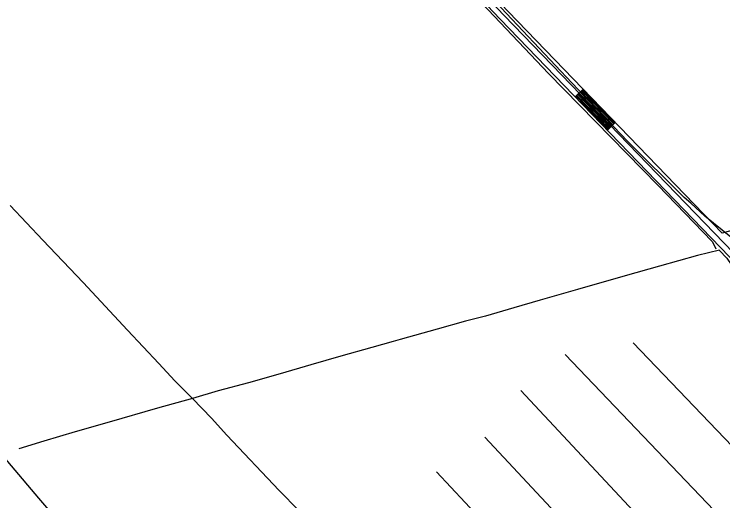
# Model space of a CAD drawing. Extents: x 3161665 to 3199565, y 885729 to 911164.
# Drawn here: x 3184512 to 3186432, y 898249 to 899568 of the extents above; entities that cross this region are included whole.
import ezdxf

# ---------------------------------------------------------------- set-up
doc = ezdxf.new("R2010")
doc.units = 0
for name, color, linetype in [('V-LEVE-TOET', 7, 'Continuous'), ('V-ROAD-CNTR', 7, 'Continuous'), ('V-TOPO-SHOR', 7, 'Continuous')]:
    doc.layers.add(name, color=color, linetype=linetype)

msp = doc.modelspace()

# ---------------------------------------------------------------- linework, layer by layer
at = {"layer": 'V-LEVE-TOET'}
msp.add_lwpolyline([(3184747.085000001, 898061.1289999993), (3184579.372000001, 898256.5389999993), (3184440.065000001, 898420.5079999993), (3184285.199000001, 898619.2989999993), (3184186.467000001, 898717.3409999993), (3184129.662000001, 898791.7179999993), (3184104.302000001, 898842.4329999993), (3184084.008000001, 898949.2709999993), (3184034.964000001, 899217.7189999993), (3183984.227000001, 899534.5129999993), (3183936.869000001, 899881.0639999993), (3183904.867000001, 900117.7979999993), (3183885.217000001, 900211.3299999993), (3183873.709000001, 900264.8569999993), (3183860.227000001, 900326.1739999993)], dxfattribs=at)
at = {"layer": 'V-ROAD-CNTR'}
for p, q in [((3186053.6078559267, 899364.3112436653), (3186032.015899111, 899343.483285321)), ((3186140.391682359, 899274.347423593), (3186118.7997255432, 899253.519465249))]:
    msp.add_line(p, q, dxfattribs=at)
for points in [[(3184502.2501821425, 900883.1544922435), (3184504.2199547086, 900881.2662097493), (3184957.336048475, 900413.8441445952), (3184989.636983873, 900378.949214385), (3185025.310912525, 900344.5402832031), (3185062.017839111, 900312.1353480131), (3185190.0985829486, 900208.5095552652), (3185242.2284786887, 900164.633643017), (3185278.4174063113, 900131.561709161), (3185300.1893627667, 900110.066752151), (3185828.887305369, 899554.0558641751), (3186449.435064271, 898910.7691507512), (3187067.546828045, 898262.5594471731)], [(3185077.505808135, 900338.1912959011), (3185209.194544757, 900231.6495089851), (3185262.0144391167, 900187.1915979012), (3185299.083364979, 900153.3176656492), (3185321.6033199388, 900131.0827101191), (3185850.5532620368, 899574.805822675), (3186429.6181039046, 898974.524023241)], [(3187078.402806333, 898272.9114264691), (3186460.2610426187, 898921.1521299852), (3185839.720283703, 899564.4308434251), (3185310.8963413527, 900120.5747311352)], [(3186042.811877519, 899353.897264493), (3186129.595703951, 899263.933444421)], [(3186044.970873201, 899355.9802603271), (3186131.7546996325, 899266.0164402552)], [(3186047.1298688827, 899358.0632561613), (3186133.913695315, 899268.099436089)], [(3186049.288864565, 899360.145251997), (3186136.072690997, 899270.181431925)], [(3186051.448860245, 899362.2282478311), (3186138.232686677, 899272.2644277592)], [(3186034.1748947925, 899345.5662811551), (3186120.9587212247, 899255.6024610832)], [(3186036.334890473, 899347.649276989), (3186123.118716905, 899257.685456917)], [(3186038.4938861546, 899349.731272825), (3186125.277712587, 899259.767452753)], [(3186040.652881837, 899351.8142686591), (3186127.4367082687, 899261.8504485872)], [(3187736.930489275, 899339.5072932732), (3186429.6181039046, 898974.524023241)]]:
    msp.add_lwpolyline(points, dxfattribs=at)
at = {"layer": 'V-TOPO-SHOR'}
for p, q in [((3186849.2113885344, 897985.5138004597), (3186188.8194358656, 898677.8152743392)), ((3186004.281012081, 898645.6677806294), (3187606.5546637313, 896971.0848895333)), ((3185786.768227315, 898421.8909799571), (3187309.579244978, 896798.120966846)), ((3185656.3496036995, 898328.1352705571), (3185869.251560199, 898099.7953454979))]:
    msp.add_line(p, q, dxfattribs=at)
for points in [[(3186453.600352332, 898963.4796600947), (3186382.5898318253, 899020.4137620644), (3186344.8154724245, 899055.7383194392), (3186326.5766067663, 899071.4413105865), (3186173.54570337, 899223.8383440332), (3186022.485563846, 899382.1046328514), (3185801.7631753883, 899616.8806845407), (3185721.6705201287, 899698.6343414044), (3185498.334791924, 899932.110895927), (3185402.625218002, 900034.7827471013), (3185301.6975718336, 900138.7713099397), (3185219.645629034, 900219.8766527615), (3185093.909904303, 900320.0040221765), (3185061.336402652, 900346.1804558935), (3185002.075869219, 900404.3939714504), (3184816.500155, 900596.0197919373), (3184554.1020465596, 900872.655184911)], [(3185097.0740092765, 900274.9662305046), (3185198.7102202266, 900196.428322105), (3185278.828697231, 900126.421783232), (3185349.1536056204, 900054.4789094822), (3185368.6890993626, 900034.8573432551), (3185648.657675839, 899735.3415993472), (3185959.888780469, 899407.0418201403), (3186255.5144427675, 899104.8811765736), (3186402.6703526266, 898951.8444363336), (3186411.1213878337, 898936.8155809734), (3186412.415146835, 898931.5917705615)], [(3185869.983000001, 897594.8139999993), (3185831.423000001, 897642.6039999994), (3185812.895000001, 897661.9229999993), (3185777.046000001, 897699.8229999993), (3185695.720000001, 897785.4049999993), (3185635.814000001, 897849.2199999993), (3185598.537000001, 897890.5289999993), (3185551.871000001, 897941.1329999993), (3185468.609000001, 898027.4599999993), (3185345.643000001, 898154.8719999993), (3185283.347000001, 898223.0749999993), (3185229.919000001, 898277.8589999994), (3185087.960000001, 898427.0209999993), (3185046.355000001, 898473.2169999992), (3184994.991000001, 898526.6599999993), (3184947.199000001, 898574.4749999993), (3184904.1440000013, 898621.6519999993), (3184819.705000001, 898712.1139999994), (3184699.420000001, 898841.2019999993), (3184589.690000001, 898955.1629999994), (3184501.396000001, 899049.2949999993)], [(3186422.257000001, 898928.6109999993), (3186363.114000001, 898913.5889999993), (3186259.7150000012, 898884.9899999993), (3186166.980000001, 898858.8109999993), (3186038.306000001, 898821.8049999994), (3185936.627000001, 898793.0349999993), (3185865.227000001, 898772.4769999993), (3185788.960000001, 898749.9229999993), (3185734.839000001, 898736.2689999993), (3185657.636000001, 898714.1909999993), (3185558.152000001, 898686.0289999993), (3185538.540000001, 898680.7079999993), (3185481.272000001, 898665.2029999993), (3185396.696000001, 898641.1489999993), (3185316.038000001, 898617.6889999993), (3185233.026000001, 898593.6229999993), (3185146.564000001, 898568.8019999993), (3185064.668000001, 898547.3879999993), (3184994.991000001, 898526.6599999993), (3184900.689000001, 898500.0219999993), (3184769.347000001, 898462.2559999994), (3184677.713000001, 898436.6929999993), (3184592.655000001, 898411.3899999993), (3184525.168000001, 898390.3309999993)], [(3186422.848422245, 898927.653111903), (3186442.3810469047, 898906.7263103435), (3186456.04154711, 898886.4650373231), (3186584.307408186, 898749.7853404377)], [(3187421.9526347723, 896910.0014165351), (3186635.275847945, 897743.644062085), (3185884.7054300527, 898548.2712218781)]]:
    msp.add_lwpolyline(points, dxfattribs=at)

doc.saveas('drawing.dxf')
